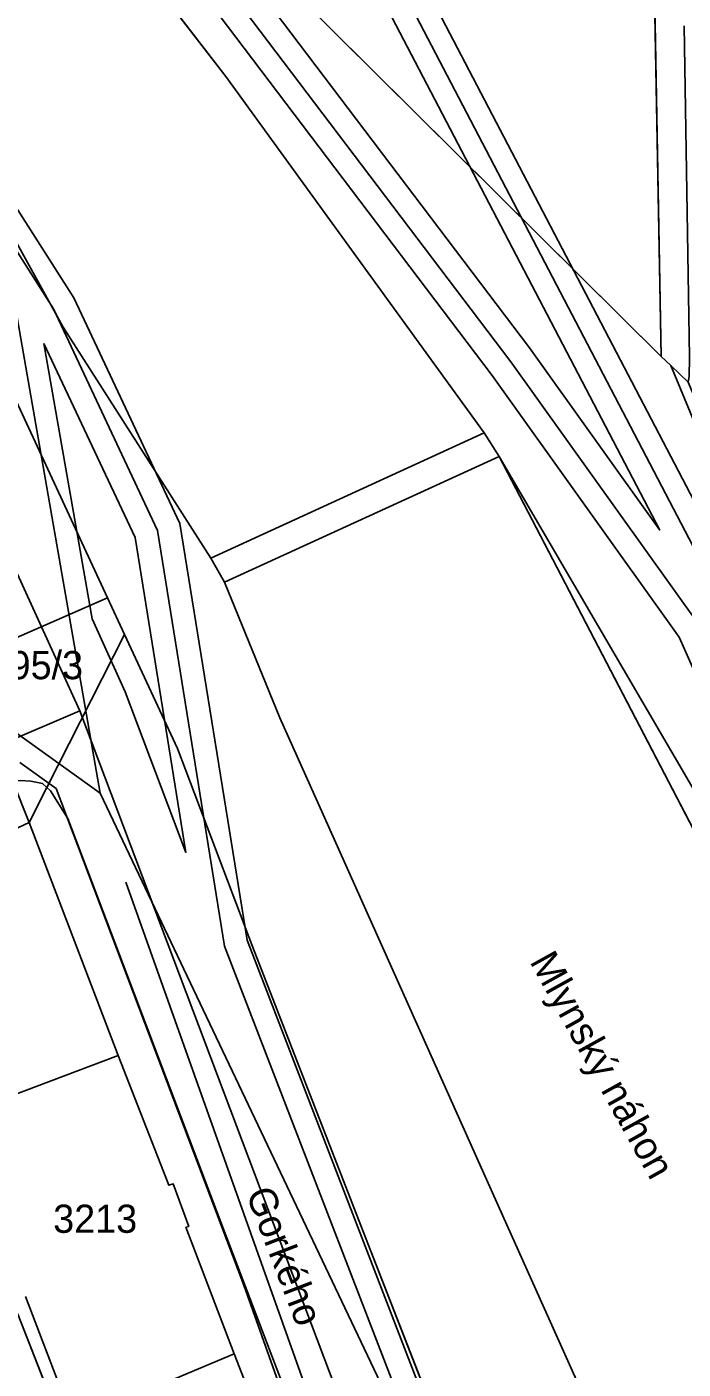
# Model space of a CAD drawing. Extents: x -264070 to -262271, y -1238894 to -1238141.
# Drawn here: x -262913.5 to -262867, y -1238591.5 to -1238496.4 of the extents above; entities that cross this region are included whole.
import ezdxf

# ---------------------------------------------------------------- set-up
doc = ezdxf.new("R2010")
doc.units = 0
for name, color, linetype in [('body_kn', 7, 'Continuous'), ('kladpar_druhypozemkov', 7, 'Continuous'), ('kladpar_hranice', 7, 'Continuous'), ('kladpar_parcelnecisla', 7, 'Continuous'), ('kladpar_plochy', 7, 'Continuous'), ('popisy', 7, 'Continuous'), ('tarchy_linie', 7, 'Continuous'), ('zappar_hrandruhpozemk', 7, 'Continuous')]:
    doc.layers.add(name, color=color, linetype=linetype)

msp = doc.modelspace()

# ---------------------------------------------------------------- linework, layer by layer
at = {"layer": 'body_kn'}
for p, q in [((-262899.41, -1238499.89), (-262899.41, -1238499.89)), ((-262910.17, -1238515.57), (-262910.17, -1238515.57)), ((-262911.62, -1238516.37), (-262911.62, -1238516.37)), ((-262910.93, -1238517.66), (-262910.93, -1238517.66)), ((-262912.3, -1238518.82), (-262912.3, -1238518.82)), ((-262912.3, -1238518.82), (-262912.3, -1238518.82)), ((-262877.87, -1238519.13), (-262877.87, -1238519.13)), ((-262879.2, -1238520.11), (-262879.2, -1238520.11)), ((-262868.55, -1238519.74), (-262868.55, -1238519.74)), ((-262867.87, -1238520.38), (-262867.87, -1238520.38)), ((-262867.87, -1238520.38), (-262867.87, -1238520.38)), ((-262880.53, -1238521.09), (-262880.53, -1238521.09)), ((-262881.1, -1238525.16), (-262881.1, -1238525.16)), ((-262880.04, -1238526.83), (-262880.04, -1238526.83)), ((-262880.04, -1238526.83), (-262880.04, -1238526.83)), ((-262904.25, -1238532.08), (-262904.25, -1238532.08)), ((-262902.66, -1238531.59), (-262902.66, -1238531.59)), ((-262868.65, -1238532.05), (-262868.65, -1238532.05)), ((-262905.84, -1238532.57), (-262905.84, -1238532.57)), ((-262900.48, -1238534.04), (-262900.48, -1238534.04)), ((-262899.49, -1238535.75), (-262899.49, -1238535.75)), ((-262907.79, -1238536.85), (-262907.79, -1238536.85)), ((-262907.79, -1238536.85), (-262907.79, -1238536.85)), ((-262908.89, -1238538.35), (-262908.89, -1238538.35)), ((-262906.58, -1238539.45), (-262906.58, -1238539.45)), ((-262906.58, -1238539.45), (-262906.58, -1238539.45)), ((-262867.28, -1238539.64), (-262867.28, -1238539.64)), ((-262906.53, -1238543.52), (-262906.53, -1238543.52)), ((-262909.76, -1238544.87), (-262909.76, -1238544.87)), ((-262895.57, -1238545.37), (-262895.57, -1238545.37)), ((-262902.82, -1238547.53), (-262902.82, -1238547.53)), ((-262902.82, -1238547.53), (-262902.82, -1238547.53)), ((-262913.23, -1238549.84), (-262913.23, -1238549.84)), ((-262912.39, -1238550.02), (-262912.39, -1238550.02)), ((-262912.09, -1238550.3), (-262912.09, -1238550.3)), ((-262912.09, -1238550.3), (-262912.09, -1238550.3)), ((-262911.84, -1238550.54), (-262911.84, -1238550.54)), ((-262911.43, -1238550.37), (-262911.43, -1238550.37)), ((-262908.31, -1238550.69), (-262908.31, -1238550.69)), ((-262908.31, -1238550.69), (-262908.31, -1238550.69)), ((-262892.81, -1238551.53), (-262892.81, -1238551.53)), ((-262913.35, -1238552.78), (-262913.35, -1238552.78)), ((-262913.35, -1238552.78), (-262913.35, -1238552.78)), ((-262910.61, -1238552.5), (-262910.61, -1238552.5)), ((-262902.23, -1238554.9), (-262902.23, -1238554.9)), ((-262906.5, -1238557), (-262906.5, -1238557)), ((-262899.49, -1238561.55), (-262899.49, -1238561.55)), ((-262897.89, -1238561.12), (-262897.89, -1238561.12)), ((-262897.51, -1238561.57), (-262897.51, -1238561.57)), ((-262907.03, -1238569.3), (-262907.03, -1238569.3)), ((-262907.03, -1238569.3), (-262907.03, -1238569.3)), ((-262903.45, -1238578.5), (-262903.45, -1238578.5)), ((-262903.13, -1238578.4), (-262903.13, -1238578.4)), ((-262879.8, -1238580.61), (-262879.8, -1238580.61)), ((-262902.23, -1238581.48), (-262902.23, -1238581.48)), ((-262902.03, -1238581.41), (-262902.03, -1238581.41)), ((-262899.75, -1238581.12), (-262899.75, -1238581.12)), ((-262889.51, -1238582.21), (-262889.51, -1238582.21)), ((-262898.14, -1238585.57), (-262898.14, -1238585.57)), ((-262898.81, -1238590.44), (-262898.81, -1238590.44)), ((-262898.81, -1238590.44), (-262898.81, -1238590.44))]:
    msp.add_line(p, q, dxfattribs=at)
at = {"layer": 'kladpar_druhypozemkov'}
for p, q in [((-262910.97, -1238540.79), (-262910.97, -1238540.79)), ((-262908.65, -1238579.97), (-262908.65, -1238579.97))]:
    msp.add_line(p, q, dxfattribs=at)
at = {"layer": 'kladpar_hranice'}
for p, q in [((-262880.04, -1238526.83), (-262855.68, -1238573.6)), ((-262907.79, -1238536.85), (-262906.58, -1238539.45)), ((-262906.58, -1238539.45), (-262902.82, -1238547.53))]:
    msp.add_line(p, q, dxfattribs=at)
for points in [[(-263001.91, -1238356.1), (-262980.46, -1238391.76), (-262968.09, -1238412.47), (-262957.85, -1238431.45), (-262958.52, -1238431.77), (-262946.12, -1238456.17), (-262944.09, -1238459.15), (-262938.08, -1238472.48), (-262924.76, -1238500.02), (-262919.42, -1238511.83), (-262907.79, -1238536.85)], [(-262813.03, -1238423.69), (-262816.48, -1238412.84), (-262832.44, -1238417.74), (-262850.86, -1238423.39), (-262870.49, -1238429.42), (-262871.1, -1238427.48), (-262888.61, -1238433.21), (-262885.22, -1238444.06), (-262877.38, -1238441.43), (-262874.97, -1238450.05), (-262873.29, -1238475.29), (-262869.12, -1238488.27), (-262868.55, -1238519.74), (-262897.95, -1238490.56), (-262896.25, -1238489.53), (-262912.76, -1238461.97), (-262925.07, -1238441.97), (-262929.57, -1238426.37), (-262924.66, -1238395.24), (-262923.4, -1238385.27), (-262921.26, -1238376.48), (-262918.98, -1238368.62), (-262909.71, -1238368.87)], [(-262925.07, -1238441.97), (-262912.76, -1238461.97), (-262896.25, -1238489.53), (-262897.95, -1238490.56), (-262868.55, -1238519.74), (-262867.87, -1238520.38), (-262866.64, -1238521.55), (-262860.16, -1238536.84), (-262857.95, -1238542.13), (-262857.89, -1238542.25), (-262856.46, -1238545.57), (-262847.5, -1238566.36), (-262843.22, -1238576.41), (-262823.83, -1238621.93), (-262815.95, -1238634.93), (-262813.8, -1238638.49), (-262812.89, -1238639.95), (-262812.14, -1238640.8)], [(-262931.12, -1238447), (-262910.65, -1238485.29), (-262899.41, -1238499.89), (-262881.1, -1238525.16), (-262880.04, -1238526.83)], [(-262819.3, -1238659.58), (-262841.29, -1238605.19), (-262855.68, -1238573.6), (-262880.04, -1238526.83), (-262881.1, -1238525.16), (-262899.41, -1238499.89), (-262910.65, -1238485.29), (-262931.12, -1238447)], [(-262866.91, -1238496.29), (-262866.54, -1238519.8), (-262866.57, -1238521.15), (-262866.64, -1238521.55), (-262867.87, -1238520.38), (-262868.55, -1238519.74), (-262869.12, -1238488.27)], [(-262860.52, -1238650.59), (-262863.21, -1238637.78), (-262875.49, -1238605.34), (-262879.11, -1238608.86), (-262889.51, -1238582.21), (-262897.51, -1238561.57), (-262902.82, -1238547.53), (-262906.58, -1238539.45), (-262907.79, -1238536.85), (-262919.42, -1238511.83)], [(-262917.94, -1238541.14), (-262915.61, -1238540.27), (-262915.4, -1238540.18), (-262907.79, -1238536.85)], [(-262907.79, -1238536.85), (-262915.4, -1238540.18), (-262915.61, -1238540.27), (-262917.94, -1238541.14)], [(-262906.58, -1238539.45), (-262912.09, -1238550.3), (-262913.35, -1238552.78)], [(-262913.35, -1238552.78), (-262912.09, -1238550.3), (-262906.58, -1238539.45)], [(-262913.35, -1238552.78), (-262914.5, -1238549.88), (-262916.75, -1238544.13), (-262917.94, -1238541.14)], [(-262902.82, -1238547.53), (-262897.51, -1238561.57), (-262889.51, -1238582.21), (-262879.11, -1238608.86)], [(-262914.5, -1238549.88), (-262913.35, -1238552.78), (-262918.93, -1238555.38)], [(-262922.36, -1238556.98), (-262922.53, -1238556.54), (-262919.09, -1238555.05), (-262918.93, -1238555.38), (-262913.35, -1238552.78), (-262907.03, -1238569.3), (-262918.49, -1238573.62), (-262919.34, -1238573.94), (-262920.71, -1238570.29), (-262923.14, -1238571.22), (-262923.72, -1238569.99), (-262929.61, -1238572.4), (-262930.01, -1238571.63), (-262934.31, -1238562.47), (-262922.36, -1238556.98)], [(-262880.12, -1238640.03), (-262886.57, -1238622.34), (-262886.1, -1238622.13), (-262887.89, -1238617.32), (-262888.47, -1238617.48), (-262888.6, -1238617.11), (-262889.87, -1238613.55), (-262890.21, -1238612.57), (-262889.62, -1238612.27), (-262891.22, -1238608.08), (-262891.86, -1238608.29), (-262898.81, -1238590.44), (-262902.23, -1238581.48), (-262902.03, -1238581.41), (-262903.13, -1238578.4), (-262903.45, -1238578.5), (-262907.03, -1238569.3), (-262913.35, -1238552.78)], [(-262922.76, -1238584.67), (-262927.65, -1238573.98), (-262930.1, -1238575), (-262930.96, -1238573.07), (-262929.61, -1238572.4), (-262923.72, -1238569.99), (-262923.14, -1238571.22), (-262920.71, -1238570.29), (-262919.34, -1238573.94), (-262915.33, -1238584.55), (-262916.51, -1238585.01), (-262915.3, -1238588.03), (-262914.14, -1238587.63), (-262911.06, -1238595.54), (-262914.63, -1238597.04)], [(-262907.03, -1238569.3), (-262903.45, -1238578.5), (-262903.13, -1238578.4), (-262902.03, -1238581.41), (-262902.23, -1238581.48), (-262898.81, -1238590.44), (-262909.37, -1238594.9), (-262910.23, -1238595.25), (-262911.06, -1238595.54), (-262914.14, -1238587.63), (-262915.3, -1238588.03), (-262916.51, -1238585.01), (-262915.33, -1238584.55), (-262919.34, -1238573.94), (-262918.49, -1238573.62), (-262907.03, -1238569.3)], [(-262909.37, -1238594.9), (-262898.81, -1238590.44)], [(-262898.81, -1238590.44), (-262891.86, -1238608.29), (-262891.22, -1238608.08), (-262889.62, -1238612.27), (-262890.21, -1238612.57), (-262889.87, -1238613.55), (-262888.6, -1238617.11), (-262888.47, -1238617.48), (-262887.89, -1238617.32), (-262886.1, -1238622.13), (-262886.57, -1238622.34), (-262880.12, -1238640.03)]]:
    msp.add_lwpolyline(points, dxfattribs=at)
at = {"layer": 'kladpar_plochy'}
for p, q in [((-262910.65, -1238485.29), (-262899.41, -1238499.89)), ((-262869.12, -1238488.27), (-262868.55, -1238519.74)), ((-262868.55, -1238519.74), (-262897.95, -1238490.56)), ((-262899.41, -1238499.89), (-262881.1, -1238525.16)), ((-262907.79, -1238536.85), (-262919.42, -1238511.83)), ((-262881.1, -1238525.16), (-262880.04, -1238526.83)), ((-262880.04, -1238526.83), (-262855.68, -1238573.6)), ((-262906.58, -1238539.45), (-262907.79, -1238536.85)), ((-262902.82, -1238547.53), (-262906.58, -1238539.45)), ((-262897.51, -1238561.57), (-262902.82, -1238547.53)), ((-262889.51, -1238582.21), (-262897.51, -1238561.57)), ((-262879.11, -1238608.86), (-262889.51, -1238582.21)), ((-262914.14, -1238587.63), (-262911.06, -1238595.54))]:
    msp.add_line(p, q, dxfattribs=at)
for points in [[(-262925.07, -1238441.97), (-262912.76, -1238461.97), (-262896.25, -1238489.53), (-262897.95, -1238490.56), (-262868.55, -1238519.74), (-262867.87, -1238520.38), (-262866.64, -1238521.55), (-262860.16, -1238536.84), (-262857.95, -1238542.13), (-262857.89, -1238542.25), (-262856.46, -1238545.57), (-262847.5, -1238566.36), (-262843.22, -1238576.41), (-262823.83, -1238621.93), (-262815.95, -1238634.93), (-262813.8, -1238638.49), (-262812.89, -1238639.95), (-262812.14, -1238640.8)], [(-262819.3, -1238659.58), (-262841.29, -1238605.19), (-262855.68, -1238573.6), (-262880.04, -1238526.83), (-262881.1, -1238525.16), (-262899.41, -1238499.89), (-262910.65, -1238485.29), (-262931.12, -1238447)], [(-262866.91, -1238496.29), (-262866.54, -1238519.8), (-262866.57, -1238521.15), (-262866.64, -1238521.55), (-262867.87, -1238520.38), (-262868.55, -1238519.74), (-262869.12, -1238488.27)], [(-262919.42, -1238511.83), (-262907.79, -1238536.85), (-262915.4, -1238540.18)], [(-262891.86, -1238608.29), (-262898.81, -1238590.44), (-262902.23, -1238581.48), (-262902.03, -1238581.41), (-262903.13, -1238578.4), (-262903.45, -1238578.5), (-262907.03, -1238569.3), (-262913.35, -1238552.78), (-262912.09, -1238550.3), (-262906.58, -1238539.45), (-262902.82, -1238547.53), (-262897.51, -1238561.57), (-262889.51, -1238582.21), (-262879.11, -1238608.86)], [(-262914.5, -1238549.88), (-262913.35, -1238552.78), (-262918.93, -1238555.38)], [(-262909.37, -1238594.9), (-262898.81, -1238590.44), (-262891.86, -1238608.29)]]:
    msp.add_lwpolyline(points, dxfattribs=at)
for points in [[(-262917.94, -1238541.14), (-262915.61, -1238540.27), (-262915.4, -1238540.18), (-262907.79, -1238536.85), (-262906.58, -1238539.45), (-262912.09, -1238550.3), (-262913.35, -1238552.78), (-262914.5, -1238549.88), (-262916.75, -1238544.13)], [(-262922.36, -1238556.98), (-262922.53, -1238556.54), (-262919.09, -1238555.05), (-262918.93, -1238555.38), (-262913.35, -1238552.78), (-262907.03, -1238569.3), (-262918.49, -1238573.62), (-262919.34, -1238573.94), (-262920.71, -1238570.29), (-262923.14, -1238571.22), (-262923.72, -1238569.99), (-262929.61, -1238572.4), (-262930.01, -1238571.63), (-262934.31, -1238562.47)], [(-262907.03, -1238569.3), (-262903.45, -1238578.5), (-262903.13, -1238578.4), (-262902.03, -1238581.41), (-262902.23, -1238581.48), (-262898.81, -1238590.44), (-262909.37, -1238594.9), (-262910.23, -1238595.25), (-262911.06, -1238595.54), (-262914.14, -1238587.63), (-262915.3, -1238588.03), (-262916.51, -1238585.01), (-262915.33, -1238584.55), (-262919.34, -1238573.94), (-262918.49, -1238573.62)]]:
    msp.add_lwpolyline(points, close=True, dxfattribs=at)
at = {"layer": 'tarchy_linie'}
msp.add_line((-262915.51, -1238547.31), (-262909.76, -1238544.87), dxfattribs=at)
for points in [[(-262782.79, -1238737.49), (-262819.96, -1238648.88), (-262858.02, -1238549.05), (-262898.92, -1238470.7), (-262935.04, -1238410.22), (-262934.77, -1238396.84), (-262927.28, -1238359.37), (-262901.86, -1238273.51), (-262894.05, -1238251.13)], [(-262892.23, -1238250.77), (-262903.56, -1238282.44), (-262914.22, -1238322.11), (-262925.77, -1238361.47), (-262932, -1238411), (-262933.07, -1238420.81), (-262929.88, -1238445), (-262902, -1238490), (-262879.2, -1238520.11), (-262865.84, -1238538.82), (-262846.84, -1238581.58), (-262829.05, -1238624.25), (-262812.41, -1238667.65), (-262795.14, -1238711.11), (-262786, -1238738.54)], [(-263038.59, -1238278.01), (-263038.81, -1238283.6), (-263023.76, -1238334.4), (-263004.35, -1238368.98), (-262988.5, -1238396.63), (-262970, -1238425.7), (-262949.59, -1238461.67), (-262929.74, -1238490.84), (-262915.64, -1238510.07), (-262911.62, -1238516.37), (-262904.25, -1238532.08), (-262899.49, -1238561.55), (-262883.46, -1238603.14), (-262855.12, -1238679.37), (-262825.32, -1238749.06), (-262831.6, -1238762.46)], [(-263049.81, -1238282.44), (-263016.2, -1238342.64), (-262978.3, -1238405.77), (-262957.24, -1238440.79), (-262909.76, -1238544.87), (-262886.28, -1238607.09), (-262862.09, -1238671.7), (-262834.14, -1238746.5), (-262835.49, -1238761.73)], [(-263055.03, -1238285.01), (-263051.32, -1238292.29), (-263037.9, -1238316.25), (-263024.35, -1238337.09), (-262999.02, -1238379.63), (-262988.72, -1238396.66), (-262981.15, -1238408.68), (-262970.2, -1238425.82), (-262949.94, -1238461.94), (-262926.84, -1238495.4), (-262921.43, -1238502.6), (-262915.89, -1238510.25), (-262914.81, -1238513.45), (-262908.31, -1238550.69), (-262885.94, -1238597.77), (-262863.52, -1238671.22), (-262830.98, -1238762.57)], [(-262930.72, -1238414.44), (-262897.57, -1238469.94), (-262856.6, -1238548.41), (-262832.24, -1238612.32), (-262827.52, -1238623.64), (-262818.64, -1238646.8)], [(-262900.27, -1238471.46), (-262868.65, -1238532.05), (-262877.87, -1238519.13), (-262900.64, -1238489.06), (-262928.29, -1238444.44), (-262931.41, -1238420.8), (-262931.27, -1238419.55), (-262900.27, -1238471.46)], [(-262821.4, -1238649.46), (-262832.9, -1238619.29), (-262848.36, -1238582.23), (-262867.28, -1238539.64), (-262880.53, -1238521.09), (-262903.36, -1238490.94), (-262931.47, -1238445.57)], [(-262914.29, -1238509.13), (-262910.17, -1238515.57), (-262902.66, -1238531.59), (-262897.89, -1238561.12), (-262881.92, -1238602.55), (-262853.59, -1238678.76)], [(-262912.3, -1238518.82), (-262905.84, -1238532.57), (-262902.23, -1238554.9), (-262906.53, -1238543.52), (-262908.89, -1238538.35), (-262912.3, -1238518.82)], [(-262908.31, -1238550.69), (-262916.29, -1238544.97), (-262916.4, -1238545.02)], [(-262867.07, -1238670.96), (-262887.75, -1238614.79), (-262898.14, -1238585.57), (-262911.43, -1238550.37), (-262914.01, -1238548.52)], [(-262906.5, -1238557), (-262886.15, -1238614.21), (-262864.24, -1238673.72)]]:
    msp.add_lwpolyline(points, dxfattribs=at)
at = {"layer": 'zappar_hrandruhpozemk'}
for p, q in [((-262929.65, -1238483.83), (-262910.93, -1238517.66)), ((-262900.48, -1238534.04), (-262910.93, -1238517.66)), ((-262867.87, -1238520.38), (-262821.9, -1238631.6)), ((-262900.48, -1238534.04), (-262881.1, -1238525.16)), ((-262880.04, -1238526.83), (-262899.49, -1238535.75)), ((-262913.23, -1238549.84), (-262912.39, -1238550.02)), ((-262912.39, -1238550.02), (-262912.09, -1238550.3)), ((-262879.8, -1238580.61), (-262892.81, -1238551.53)), ((-262910.61, -1238552.5), (-262899.75, -1238581.12)), ((-262848.3, -1238650.86), (-262879.8, -1238580.61)), ((-262899.75, -1238581.12), (-262885.62, -1238618.17)), ((-262913.6, -1238586.38), (-262910.23, -1238595.25))]:
    msp.add_line(p, q, dxfattribs=at)
for points in [[(-262880.04, -1238526.83), (-262853.67, -1238572), (-262833.9, -1238619.38)], [(-262892.81, -1238551.53), (-262895.57, -1238545.37), (-262899.49, -1238535.75), (-262900.48, -1238534.04)], [(-262914.5, -1238549.88), (-262913.96, -1238549.81), (-262913.23, -1238549.84)], [(-262912.09, -1238550.3), (-262911.84, -1238550.54), (-262910.61, -1238552.5)]]:
    msp.add_lwpolyline(points, dxfattribs=at)

# ---------------------------------------------------------------- texts
at = {"layer": 'kladpar_parcelnecisla'}
for s, p in [('8295/3', (-262917.706, -1238542.62)), ('3213', (-262911.642, -1238581.87))]:
    msp.add_text(s, height=2, dxfattribs=at).set_placement(p)
at = {"layer": 'popisy'}
for s, rotation, p in [('Mlynský náhon', 299, (-262877.905, -1238562.635)), ('Gorkého', 291, (-262898.005, -1238579.076))]:
    msp.add_text(s, height=2, rotation=rotation, dxfattribs=at).set_placement(p)

doc.saveas('drawing.dxf')
